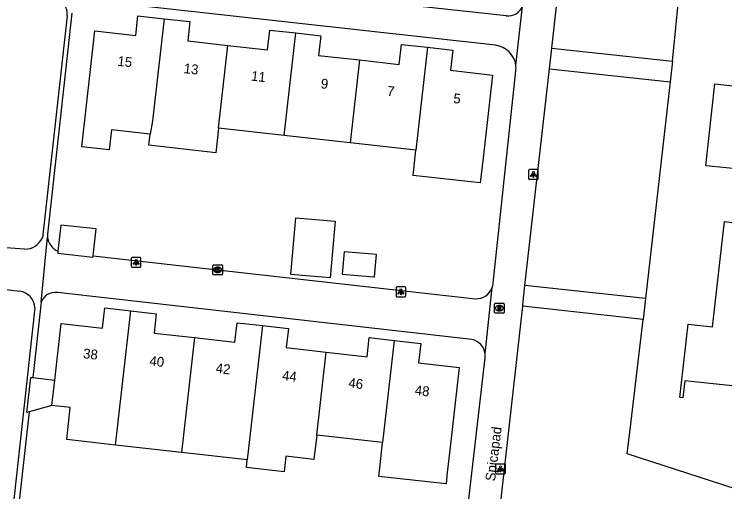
# Model space of a CAD drawing. Extents: x 161928 to 163055, y 386475 to 387428.
# Drawn here: x 162690.3 to 162762.7, y 387034.2 to 387082.9 of the extents above; entities that cross this region are included whole.
import ezdxf

# ---------------------------------------------------------------- set-up
doc = ezdxf.new("R2010")
doc.units = 0
for name, color, linetype in [('IMGEO_Groenvoorziening', 7, 'Continuous'), ('IMGEO_Kolk', 7, 'Continuous'), ('IMGEO_Lichtpunt', 7, 'Continuous'), ('IMGEO_Openbare_ruimte_label', 7, 'Continuous'), ('IMGEO_Pand', 7, 'Continuous'), ('IMGEO_Pand_nummerreeks', 7, 'Continuous'), ('IMGEO_Rioolput', 7, 'Continuous'), ('IMGEO_Voetpad_open', 7, 'Continuous')]:
    doc.layers.add(name, color=color, linetype=linetype)

msp = doc.modelspace()

# ---------------------------------------------------------------- linework, layer by layer
at = {"layer": 'IMGEO_Groenvoorziening'}
for points in [[(162757.39, 387078.149), (162758.294, 387087.427)], [(162798.111, 387083.112), (162797.378, 387076.371), (162793.403, 387039.835), (162794.847, 387039.225), (162788.283, 387031.326), (162787.129, 387032.285), (162783.462, 387032.587), (162765.128, 387034.098), (162752.769, 387038.09), (162753.097, 387040.852), (162754.399, 387051.81)], [(162757.125, 387076.034), (162754.614, 387053.932)]]:
    msp.add_lwpolyline(points, dxfattribs=at)
at = {"layer": 'IMGEO_Kolk'}
for p, q in [((162710.536, 387056.443), (162710.536, 387057.295)), ((162710.611, 387057.369), (162711.463, 387057.369)), ((162711.024, 387057.149), (162711.049, 387057.149)), ((162711.537, 387057.295), (162711.537, 387056.443)), ((162711.463, 387056.369), (162710.611, 387056.369)), ((162711.047, 387056.589), (162711.022, 387056.589))]:
    msp.add_line(p, q, dxfattribs=at)
for points in [[(162710.536, 387056.443), (162710.536, 387057.295)], [(162710.611, 387057.369), (162711.463, 387057.369)], [(162710.857, 387057.069), (162710.98, 387057.069), (162710.98, 387056.918), (162711.11, 387057.069), (162711.274, 387057.069), (162711.128, 387056.918), (162711.281, 387056.669), (162711.129, 387056.669), (162711.044, 387056.833), (162710.98, 387056.766), (162710.98, 387056.669), (162710.857, 387056.669), (162710.857, 387057.069)], [(162711.537, 387057.295), (162711.537, 387056.443)], [(162711.463, 387056.369), (162710.611, 387056.369)]]:
    msp.add_lwpolyline(points, dxfattribs=at)
for centre, start, end in [((162710.613, 387057.293), 91.55205, 178.44795), ((162710.613, 387057.293), 91.55205, 178.44795), ((162711.461, 387057.293), 1.55205, 88.44795), ((162711.461, 387057.293), 1.55205, 88.44795), ((162710.613, 387056.445), 181.55205, 268.44795), ((162710.613, 387056.445), 181.55205, 268.44795), ((162711.461, 387056.445), 271.55205, 358.44795), ((162711.461, 387056.445), 271.55205, 358.44795)]:
    msp.add_arc(centre, 0.0765, start, end, dxfattribs=at)
for centre, major_axis, ratio, start_param, end_param in [((162711.023, 387056.869), (-0.387, 0.002), 0.722429, 4.712389, 7.853982), ((162711.048, 387056.869), (-0.39, 0.002), 0.717154, 1.570796, 4.712389)]:
    msp.add_ellipse(centre, major_axis=major_axis, ratio=ratio, start_param=start_param, end_param=end_param, dxfattribs=at)
at = {"layer": 'IMGEO_Lichtpunt'}
for p, q in [((162742.707, 387067.003), (162742.707, 387066.196)), ((162742.707, 387067.003), (162742.707, 387066.196)), ((162743.609, 387067.098), (162742.801, 387067.098)), ((162743.609, 387067.098), (162742.801, 387067.098)), ((162743.703, 387066.196), (162743.703, 387067.003)), ((162743.703, 387066.196), (162743.703, 387067.003)), ((162742.801, 387066.102), (162743.609, 387066.102)), ((162742.801, 387066.102), (162743.609, 387066.102)), ((162703.122, 387058.131), (162702.314, 387058.131)), ((162703.122, 387058.131), (162702.314, 387058.131)), ((162702.22, 387058.036), (162702.22, 387057.229)), ((162702.22, 387058.036), (162702.22, 387057.229)), ((162703.216, 387057.229), (162703.216, 387058.036)), ((162703.216, 387057.229), (162703.216, 387058.036)), ((162702.314, 387057.135), (162703.122, 387057.135)), ((162702.314, 387057.135), (162703.122, 387057.135)), ((162729.204, 387055.029), (162729.204, 387054.222)), ((162729.204, 387055.029), (162729.204, 387054.222)), ((162730.106, 387055.124), (162729.298, 387055.124)), ((162730.106, 387055.124), (162729.298, 387055.124)), ((162730.2, 387054.222), (162730.2, 387055.029)), ((162730.2, 387054.222), (162730.2, 387055.029)), ((162729.298, 387054.128), (162730.106, 387054.128)), ((162729.298, 387054.128), (162730.106, 387054.128)), ((162739.348, 387036.973), (162739.348, 387036.166)), ((162739.348, 387036.973), (162739.348, 387036.166)), ((162740.25, 387037.068), (162739.442, 387037.068)), ((162740.25, 387037.068), (162739.442, 387037.068)), ((162740.344, 387036.166), (162740.344, 387036.973)), ((162740.344, 387036.166), (162740.344, 387036.973)), ((162739.442, 387036.072), (162740.25, 387036.072)), ((162739.442, 387036.072), (162740.25, 387036.072))]:
    msp.add_line(p, q, dxfattribs=at)
for points in [[(162743.081, 387066.667), (162743.12, 387066.639), (162742.932, 387066.377), (162742.894, 387066.404), (162743.081, 387066.667)], [(162743.183, 387066.619), (162743.23, 387066.619), (162743.23, 387066.297), (162743.183, 387066.297), (162743.183, 387066.619)], [(162743.293, 387066.639), (162743.331, 387066.666), (162743.518, 387066.404), (162743.479, 387066.376), (162743.293, 387066.639)], [(162702.594, 387057.7), (162702.633, 387057.672), (162702.445, 387057.41), (162702.407, 387057.437), (162702.594, 387057.7)], [(162702.696, 387057.652), (162702.743, 387057.652), (162702.743, 387057.33), (162702.696, 387057.33), (162702.696, 387057.652)], [(162702.806, 387057.672), (162702.844, 387057.699), (162703.031, 387057.437), (162702.992, 387057.409), (162702.806, 387057.672)], [(162729.578, 387054.693), (162729.617, 387054.665), (162729.429, 387054.403), (162729.391, 387054.43), (162729.578, 387054.693)], [(162729.68, 387054.645), (162729.727, 387054.645), (162729.727, 387054.323), (162729.68, 387054.323), (162729.68, 387054.645)], [(162729.79, 387054.665), (162729.828, 387054.692), (162730.015, 387054.43), (162729.976, 387054.402), (162729.79, 387054.665)], [(162739.722, 387036.637), (162739.761, 387036.609), (162739.573, 387036.347), (162739.535, 387036.374), (162739.722, 387036.637)], [(162739.824, 387036.589), (162739.871, 387036.589), (162739.871, 387036.267), (162739.824, 387036.267), (162739.824, 387036.589)], [(162739.934, 387036.609), (162739.972, 387036.636), (162740.159, 387036.374), (162740.12, 387036.346), (162739.934, 387036.609)]]:
    msp.add_lwpolyline(points, dxfattribs=at)
for centre in [(162743.206, 387066.801), (162702.719, 387057.834), (162729.703, 387054.827), (162739.847, 387036.771)]:
    msp.add_circle(centre, 0.0994, dxfattribs=at)
for centre, start, end in [((162742.801, 387067.003), 90, 180), ((162742.801, 387067.003), 90, 180), ((162743.609, 387067.003), 0, 90), ((162743.609, 387067.003), 0, 90), ((162742.801, 387066.196), 180, 270), ((162742.801, 387066.196), 180, 270), ((162743.609, 387066.196), 270, 0), ((162743.609, 387066.196), 270, 360), ((162702.314, 387058.036), 90, 180), ((162702.314, 387058.036), 90, 180), ((162703.122, 387058.036), 0, 90), ((162703.122, 387058.036), 0, 90), ((162702.314, 387057.229), 180, 270), ((162702.314, 387057.229), 180, 270), ((162703.122, 387057.229), 270, 0), ((162703.122, 387057.229), 270, 360), ((162729.298, 387055.029), 90, 180), ((162729.298, 387055.029), 90, 180), ((162730.106, 387055.029), 0, 90), ((162730.106, 387055.029), 0, 90), ((162729.298, 387054.222), 180, 270), ((162729.298, 387054.222), 180, 270), ((162730.106, 387054.222), 270, 0), ((162730.106, 387054.222), 270, 360), ((162739.442, 387036.973), 90, 180), ((162739.442, 387036.973), 90, 180), ((162740.25, 387036.973), 0, 90), ((162740.25, 387036.973), 0, 90), ((162739.442, 387036.166), 180, 270), ((162739.442, 387036.166), 180, 270), ((162740.25, 387036.166), 270, 0), ((162740.25, 387036.166), 270, 360)]:
    msp.add_arc(centre, 0.0946, start, end, dxfattribs=at)
at = {"layer": 'IMGEO_Pand'}
for points in [[(162704.153, 387070.708), (162700.207, 387071.15), (162699.978, 387069.107), (162697.175, 387069.421), (162698.499, 387081.242), (162702.68, 387080.774), (162702.904, 387082.775), (162705.565, 387082.477)], [(162705.565, 387082.477), (162704.399, 387072.07), (162704.153, 387070.708)], [(162705.565, 387082.477), (162708.197, 387082.183), (162707.976, 387080.212), (162712.052, 387079.756)], [(162712.052, 387079.756), (162716.107, 387079.302), (162716.333, 387081.32), (162718.987, 387081.023)], [(162717.816, 387070.568), (162718.987, 387081.023)], [(162718.987, 387081.023), (162721.542, 387080.737), (162721.318, 387078.739), (162725.472, 387078.274)], [(162725.472, 387078.274), (162729.526, 387077.821), (162729.754, 387079.859), (162732.408, 387079.562)], [(162711.107, 387071.319), (162712.052, 387079.756)], [(162732.408, 387079.562), (162734.984, 387079.274), (162734.753, 387077.216), (162739.019, 387076.738), (162738.074, 387068.3), (162737.786, 387065.725), (162730.944, 387066.491), (162731.232, 387069.066)], [(162732.408, 387079.562), (162731.232, 387069.066)], [(162725.472, 387078.274), (162724.524, 387069.817)], [(162764.904, 387067.053), (162760.769, 387067.488), (162761.698, 387075.839), (162766.012, 387075.349)], [(162711.107, 387071.319), (162710.827, 387068.816), (162704.026, 387069.578), (162704.153, 387070.708)], [(162717.816, 387070.568), (162711.107, 387071.319)], [(162724.524, 387069.817), (162717.816, 387070.568)], [(162731.232, 387069.066), (162724.524, 387069.817)], [(162718.982, 387062.17), (162722.99, 387061.834), (162722.505, 387056.054), (162718.497, 387056.39), (162718.982, 387062.17)], [(162763.443, 387045.028), (162758.635, 387045.563), (162758.444, 387043.81), (162758.126, 387043.842), (162758.972, 387051.336), (162761.454, 387051.063), (162762.668, 387061.788), (162764.282, 387061.6)], [(162698.338, 387058.299), (162698.645, 387061.038), (162695.052, 387061.441), (162694.753, 387058.771)], [(162694.753, 387058.771), (162694.731, 387058.57), (162698.323, 387058.168), (162698.338, 387058.299)], [(162727.207, 387058.426), (162723.911, 387058.702), (162723.719, 387056.42), (162726.922, 387056.152), (162727.015, 387056.144), (162727.207, 387058.426)], [(162694.429, 387045.622), (162695.081, 387051.405), (162699.311, 387050.928), (162699.543, 387052.984), (162702.172, 387052.688)], [(162700.63, 387038.991), (162702.172, 387052.688)], [(162702.172, 387052.688), (162704.768, 387052.395), (162704.545, 387050.417), (162708.657, 387049.954)], [(162708.657, 387049.954), (162712.779, 387049.489), (162713.003, 387051.48), (162715.589, 387051.189)], [(162715.589, 387051.189), (162714.415, 387040.758), (162714.046, 387037.479)], [(162715.589, 387051.189), (162718.238, 387050.89), (162718.017, 387048.934), (162722.076, 387048.476)], [(162708.657, 387049.954), (162707.338, 387038.235)], [(162722.076, 387048.476), (162726.25, 387048.006), (162726.471, 387049.965), (162729.004, 387049.679)], [(162729.004, 387049.679), (162731.722, 387049.373), (162731.497, 387047.379), (162735.639, 387046.913), (162734.688, 387038.473), (162734.433, 387036.207), (162734.302, 387035.039), (162727.443, 387035.811), (162727.575, 387036.98), (162727.83, 387039.246)], [(162729.004, 387049.679), (162727.83, 387039.246)], [(162721.122, 387040.002), (162722.076, 387048.476)], [(162691.808, 387042.376), (162691.589, 387042.313), (162691.993, 387045.896), (162692.193, 387045.874)], [(162692.193, 387045.874), (162694.429, 387045.622)], [(162694.138, 387043.042), (162694.429, 387045.622)], [(162694.138, 387043.042), (162691.808, 387042.376)], [(162700.63, 387038.991), (162698.887, 387039.187), (162695.648, 387039.552), (162696.017, 387042.831), (162694.138, 387043.042)], [(162721.122, 387040.002), (162720.844, 387037.531), (162717.975, 387037.854), (162717.797, 387036.28), (162713.96, 387036.712), (162714.046, 387037.479)], [(162727.83, 387039.246), (162721.122, 387040.002)], [(162707.338, 387038.235), (162700.63, 387038.991)], [(162714.046, 387037.479), (162707.338, 387038.235)]]:
    msp.add_lwpolyline(points, dxfattribs=at)
at = {"layer": 'IMGEO_Rioolput'}
for p, q in [((162739.236, 387052.532), (162739.236, 387053.384)), ((162739.311, 387053.458), (162740.163, 387053.458)), ((162739.724, 387053.238), (162739.749, 387053.238)), ((162740.237, 387053.384), (162740.237, 387052.532)), ((162740.163, 387052.458), (162739.311, 387052.458)), ((162739.747, 387052.678), (162739.722, 387052.678))]:
    msp.add_line(p, q, dxfattribs=at)
for points in [[(162739.236, 387052.532), (162739.236, 387053.384)], [(162739.311, 387053.458), (162740.163, 387053.458)], [(162739.825, 387053.156), (162739.573, 387053.158), (162739.573, 387052.758)], [(162739.751, 387053.077), (162739.697, 387053.077), (162739.697, 387052.996)], [(162740.237, 387053.384), (162740.237, 387052.532)], [(162740.163, 387052.458), (162739.311, 387052.458)], [(162739.573, 387052.758), (162739.697, 387052.758), (162739.697, 387052.92), (162739.708, 387052.92)], [(162739.697, 387052.996), (162739.749, 387052.996)], [(162739.755, 387052.891), (162739.826, 387052.758), (162739.966, 387052.758), (162739.901, 387052.884)]]:
    msp.add_lwpolyline(points, dxfattribs=at)
for centre, radius, start, end in [((162739.313, 387053.382), 0.0765, 91.55205, 178.44795), ((162739.313, 387053.382), 0.0765, 91.55205, 178.44795), ((162739.757, 387052.981), 0.0964, 77.00612, 93.18647), ((162739.771, 387053.038), 0.0378, 276.66336, 79.67722), ((162739.824, 387053.046), 0.109, 350.36119, 89.41601), ((162740.161, 387053.382), 0.0765, 1.55205, 88.44795), ((162740.161, 387053.382), 0.0765, 1.55205, 88.44795), ((162739.313, 387052.534), 0.0765, 181.55205, 268.44795), ((162739.313, 387052.534), 0.0765, 181.55205, 268.44795), ((162739.707, 387052.867), 0.0533, 26.02933, 88.69889), ((162739.733, 387053.185), 0.19, 274.7715, 282.96867), ((162739.822, 387053.046), 0.112, 277.58423, 350.98172), ((162739.806, 387052.831), 0.108, 29.51342, 73.79051), ((162740.161, 387052.534), 0.0765, 271.55205, 358.44795), ((162740.161, 387052.534), 0.0765, 271.55205, 358.44795)]:
    msp.add_arc(centre, radius, start, end, dxfattribs=at)
for centre, major_axis, ratio, start_param, end_param in [((162739.723, 387052.958), (-0.387, 0.002), 0.722429, 4.712389, 7.853982), ((162739.748, 387052.958), (-0.39, 0.002), 0.717154, 1.570796, 4.712389)]:
    msp.add_ellipse(centre, major_axis=major_axis, ratio=ratio, start_param=start_param, end_param=end_param, dxfattribs=at)
at = {"layer": 'IMGEO_Voetpad_open'}
for points in [[(162745.066, 387079.479), (162745.926, 387087.132)], [(162740.443, 387082.763), (162722.282, 387084.761), (162719.703, 387085.062)], [(162739.334, 387079.764), (162697.865, 387084.409)], [(162741.413, 387077.712), (162742.101, 387083.76)], [(162695.707, 387082.775), (162693.167, 387060.116)], [(162696.181, 387083.06), (162693.706, 387060.498)], [(162744.828, 387077.363), (162745.066, 387079.479)], [(162745.066, 387079.479), (162757.39, 387078.149)], [(162757.39, 387078.149), (162757.125, 387076.034)], [(162739.116, 387055.502), (162741.417, 387077.16)], [(162742.345, 387055.26), (162744.828, 387077.363)], [(162744.828, 387077.363), (162757.125, 387076.034)], [(162693.041, 387053.575), (162693.705, 387060.216)], [(162691.355, 387058.987), (162689.439, 387059.128)], [(162698.338, 387058.299), (162737.303, 387053.918)], [(162742.11, 387053.173), (162742.123, 387053.287), (162742.345, 387055.26)], [(162754.614, 387053.932), (162742.345, 387055.26)], [(162688.606, 387054.968), (162690.864, 387054.69)], [(162736.945, 387049.754), (162694.705, 387054.553)], [(162738.288, 387048.319), (162739.014, 387055.075)], [(162754.614, 387053.932), (162754.399, 387051.81)], [(162693.041, 387053.575), (162692.193, 387045.874)], [(162733.062, 386972.835), (162736.14, 387000), (162742.11, 387053.173)], [(162754.399, 387051.81), (162746.404, 387052.697), (162742.11, 387053.173)], [(162692.402, 387052.991), (162689.98, 387030.961)], [(162735.66, 387025.258), (162738.286, 387047.884)], [(162691.808, 387042.376), (162690.54, 387030.865)]]:
    msp.add_lwpolyline(points, dxfattribs=at)
for centre, radius, start, end in [((162693.923, 387082.921), 1.79, 355.33289, 75.34881), ((162740.613, 387084.357), 1.603, 263.89666, 338.14259), ((162739.074, 387077.421), 2.357, 7.08961, 83.65934), ((162739.042, 387077.419), 2.389, 353.77996, 7.0504), ((162695.51, 387060.351), 1.81, 175.32926, 184.26439), ((162691.377, 387060.97), 1.983, 269.3658, 334.48566), ((162695.417, 387060.355), 1.717, 184.63778, 247.26593), ((162737.33, 387055.703), 1.797, 339.54861, 353.58176), ((162690.629, 387052.932), 1.774, 1.92108, 82.38413), ((162694.478, 387053.034), 1.536, 81.51025, 159.37869), ((162737.343, 387055.703), 1.785, 268.71789, 339.41622), ((162736.629, 387048.112), 1.672, 7.10333, 79.10309), ((162736.605, 387048.109), 1.696, 352.36965, 7.1035)]:
    msp.add_arc(centre, radius, start, end, dxfattribs=at)

# ---------------------------------------------------------------- texts
at = {"layer": 'IMGEO_Openbare_ruimte_label'}
msp.add_text('Spicapad', height=1, rotation=82.93186, dxfattribs=at).set_placement((162739.291, 387035.271))
at = {"layer": 'IMGEO_Pand_nummerreeks'}
for s, rotation, p in [('15', 353.65732, (162700.782, 387077.687)), ('13', 353.65736, (162707.536, 387076.937)), ('11', 353.65732, (162714.403, 387076.173)), ('9', 353.65732, (162721.499, 387075.385)), ('7', 353.65732, (162728.253, 387074.635)), ('5', 353.65732, (162735.006, 387073.884)), ('38', 353.68028, (162697.282, 387047.862)), ('40', 353.67996, (162704.041, 387047.113)), ('42', 353.67996, (162710.795, 387046.364)), ('44', 353.68028, (162717.558, 387045.616)), ('46', 353.67996, (162724.317, 387044.867)), ('48', 353.68028, (162731.08, 387044.119))]:
    msp.add_text(s, height=1, rotation=rotation, dxfattribs=at).set_placement(p)

doc.saveas('drawing.dxf')
